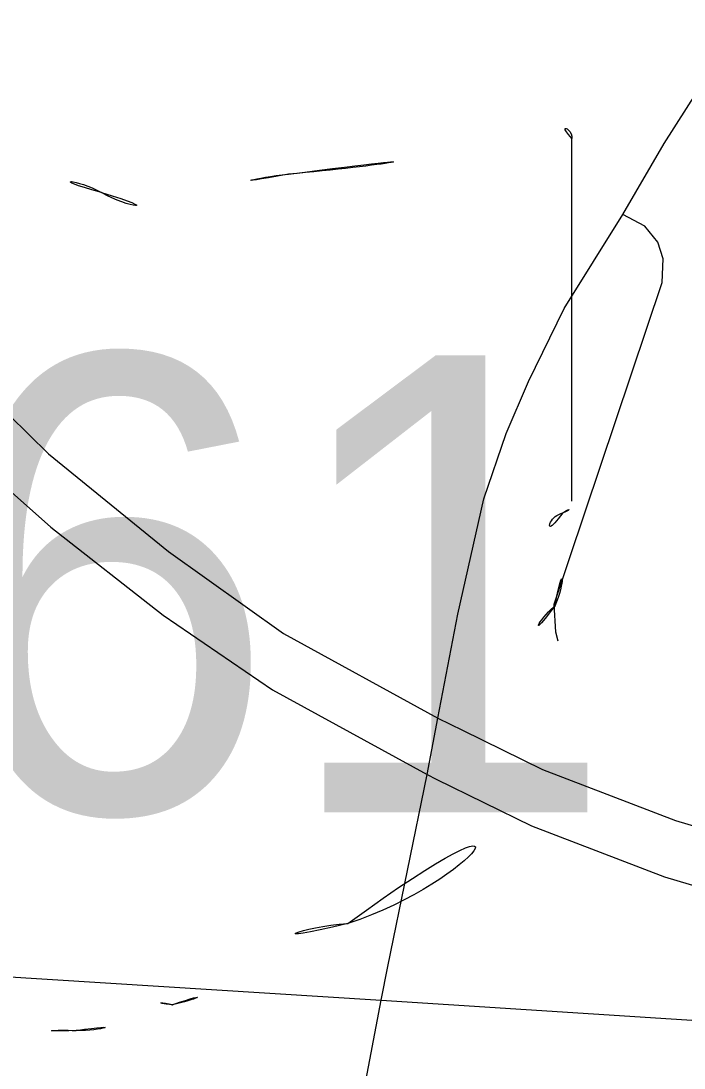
# Model space of a CAD drawing. Extents: x 208586767.6 to 208586821.4, y -134301046.9 to -134301022.9.
# Drawn here: x 208586784.4982 to 208586784.6896, y -134301025.3731 to -134301025.071 of the extents above; entities that cross this region are included whole.
import ezdxf

# ---------------------------------------------------------------- set-up
doc = ezdxf.new("R2010")
doc.units = 0
for name, color, linetype in [('GM_X_County_Road', 7, 'Continuous'), ('GM_X_State_Route', 7, 'Continuous'), ('GM_X_State_Shield', 7, 'Continuous')]:
    doc.layers.add(name, color=color, linetype=linetype)

msp = doc.modelspace()

# ---------------------------------------------------------------- linework, layer by layer
at = {"layer": 'GM_X_County_Road'}
for points in [[(208586784.60414, -134301025.34388), (208586784.61542, -134301025.28846), (208586784.61856, -134301025.2722), (208586784.62435, -134301025.24223), (208586784.6318, -134301025.20886), (208586784.63824, -134301025.19009), (208586784.64472, -134301025.1751), (208586784.65501, -134301025.15401), (208586784.67194, -134301025.12689), (208586784.68385, -134301025.10637), (208586784.71968, -134301025.05022), (208586784.73035, -134301025.03573), (208586784.73954, -134301025.02244), (208586784.74498, -134301025.01642), (208586784.77075, -134301024.98797), (208586784.78316, -134301024.97479)], [(208586784.65327, -134301025.25001), (208586784.65259, -134301025.24739), (208586784.65213, -134301025.23927), (208586784.68334, -134301025.14652), (208586784.68359, -134301025.13966), (208586784.68206, -134301025.13483), (208586784.67826, -134301025.13025), (208586784.67194, -134301025.12689)], [(208586783.87501, -134301025.30765), (208586783.93163, -134301025.31145), (208586784.60216, -134301025.3536), (208586784.8085, -134301025.36679)], [(208586784.53711, -134301025.61226), (208586784.54359, -134301025.55915), (208586784.54537, -134301025.54734), (208586784.54906, -134301025.53082), (208586784.55566, -134301025.50783), (208586784.57421, -134301025.45358), (208586784.58526, -134301025.42474), (208586784.59174, -134301025.40302), (208586784.59707, -134301025.38041), (208586784.60216, -134301025.3536), (208586784.60414, -134301025.34388)]]:
    msp.add_lwpolyline(points, dxfattribs=at)
at = {"layer": 'GM_X_State_Route'}
for points in [[(208586784.13988, -134301024.8007), (208586784.1527, -134301024.8113), (208586784.17228, -134301024.82864), (208586784.19531, -134301024.85057), (208586784.21549, -134301024.87184), (208586784.23852, -134301024.89838), (208586784.26916, -134301024.93705), (208586784.27909, -134301024.94927), (208586784.32603, -134301025.00783), (208586784.45127, -134301025.16267), (208586784.47978, -134301025.19316), (208586784.50676, -134301025.21707), (208586784.53922, -134301025.24251), (208586784.5708, -134301025.264), (208586784.61542, -134301025.28846), (208586784.61808, -134301025.28977)], [(208586784.29189, -134301024.94024), (208586784.33085, -134301024.98973), (208586784.43328, -134301025.11651), (208586784.45309, -134301025.14061), (208586784.47759, -134301025.16805), (208586784.5061, -134301025.1959), (208586784.5408, -134301025.22412), (208586784.57394, -134301025.24775), (208586784.61856, -134301025.2722), (208586784.62566, -134301025.27568)], [(208586784.62566, -134301025.27568), (208586784.64873, -134301025.28701), (208586784.68711, -134301025.3017), (208586784.73054, -134301025.31464), (208586784.77024, -134301025.32342), (208586784.81103, -134301025.32868), (208586784.82826, -134301025.33)], [(208586784.61808, -134301025.28977), (208586784.64559, -134301025.30326), (208586784.68397, -134301025.31796), (208586784.7274, -134301025.3309), (208586784.7671, -134301025.33967), (208586784.80789, -134301025.34494), (208586784.82826, -134301025.34649)]]:
    msp.add_lwpolyline(points, dxfattribs=at)
at = {"layer": 'GM_X_State_Shield'}
for p, q in [((208586784.65721, -134301025.20961), (208586784.65721, -134301025.10493)), ((208586784.65718, -134301025.20959), (208586784.65721, -134301025.20961))]:
    msp.add_line(p, q, dxfattribs=at)
for centre, major_axis, start_param, end_param in [((208586784.65355, -134301025.10449), (0.00367, 0), 6.141152, 7.989035), ((208586784.53981, -134301024.83705), (0.34952, 0), 4.814394, 5.042369), ((208586784.50852, -134301025.135), (0.02221, 0), 0.950623, 2.079405), ((208586784.58439, -134301025.17101), (0.07032, 0), 1.699011, 2.107814), ((208586784.5372, -134301025.10327), (0.02672, 0), 4.081561, 5.145723), ((208586784.65329, -134301025.21002), (0.00393, 0), 5.05454, 6.418171), ((208586784.65636, -134301025.2173), (0.00568, 0), 1.883978, 3.671073), ((208586784.62024, -134301025.23053), (0.03409, 0), 5.934695, 6.695948), ((208586784.67035, -134301025.25342), (0.0248, 0), 2.387724, 3.262537), ((208586784.55939, -134301025.26674), (0.08742, 0), 5.101752, 6.440018), ((208586784.59625, -134301025.36963), (0.04788, 0), 1.647645, 2.488434), ((208586784.53558, -134301025.33284), (0.02824, 0), 4.937069, 5.64225), ((208586784.53879, -134301025.36036), (0.00752, 0), 1.147584, 2.315152), ((208586784.51098, -134301025.39518), (0.04118, 0), 1.495662, 1.94098), ((208586784.51464, -134301025.34097), (0.0267, 0), 4.691044, 5.507374)]:
    msp.add_ellipse(centre, major_axis=major_axis, ratio=0.8, start_param=start_param, end_param=end_param, dxfattribs=at)

# ---------------------------------------------------------------- texts
msp.add_text('161', height=0.131836, dxfattribs=at).set_placement((208586784.37619, -134301025.29934))

doc.saveas('drawing.dxf')
